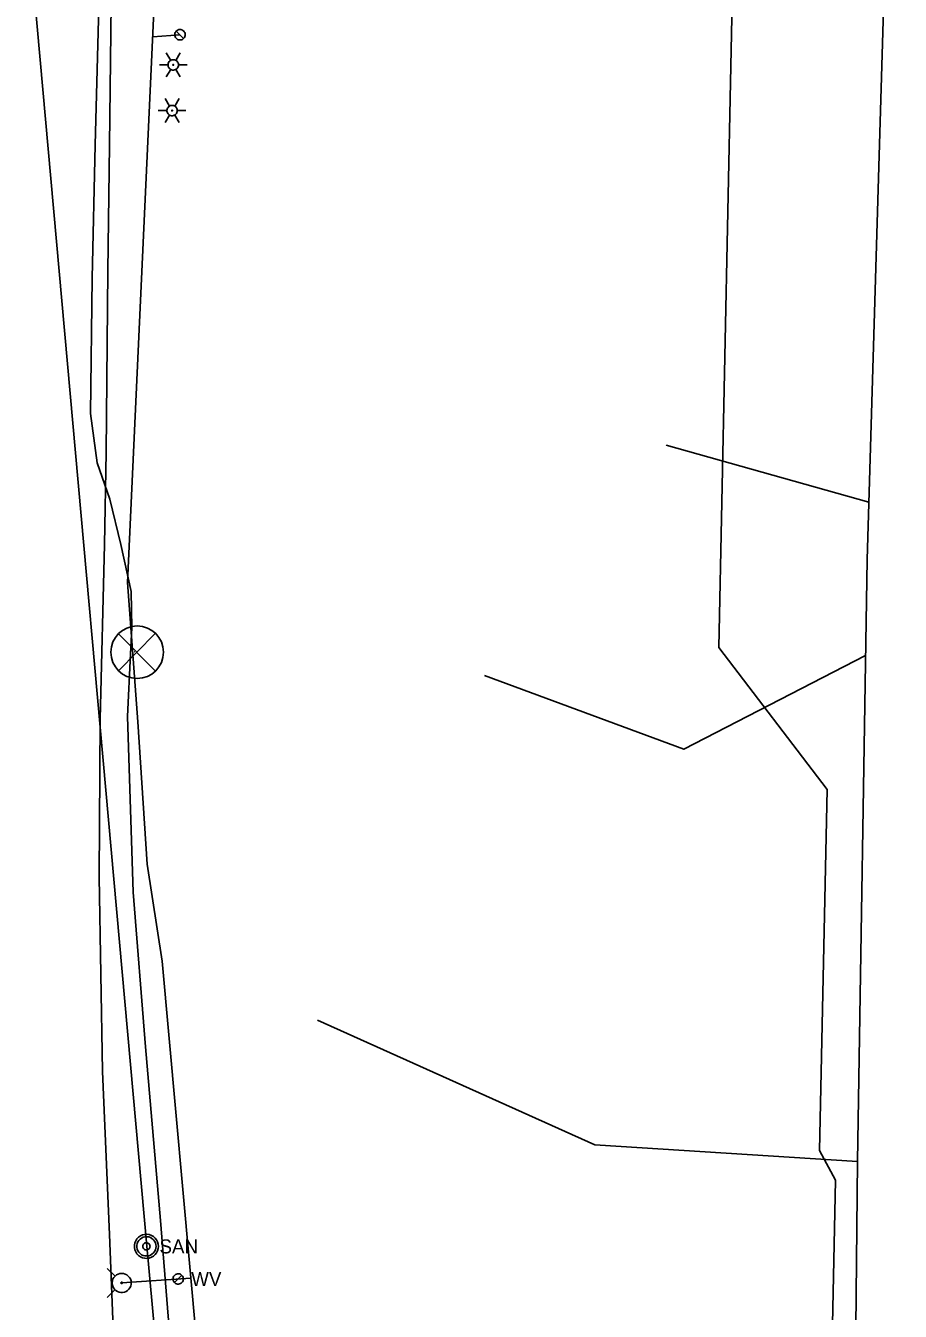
# Model space of a CAD drawing. Extents: x 600849 to 606371, y 330010 to 403088.
# Drawn here: x 605028.6 to 605268.3, y 333060.3 to 333412.8 of the extents above; entities that cross this region are included whole.
import ezdxf

# ---------------------------------------------------------------- set-up
doc = ezdxf.new("R2010")
doc.units = 0
for name, color, linetype in [('Default', 7, 'Continuous'), ('E_LTG', 7, 'Continuous'), ('E_UTL_E_UG', 7, 'Continuous'), ('E_UTL_G_UG', 7, 'Continuous'), ('E_UTL_Overhead', 7, 'Continuous'), ('E_UTL_SAN', 7, 'Continuous'), ('E_UTL_SAN_UG', 7, 'Continuous'), ('E_UTL_T', 7, 'Continuous'), ('E_UTL_TV', 7, 'Continuous'), ('E_UTL_TV_UG', 7, 'Continuous'), ('E_UTL_W', 7, 'Continuous'), ('E_UTL_W_UG', 7, 'Continuous'), ('E_UTL_WHydrant', 7, 'Continuous')]:
    doc.layers.add(name, color=color, linetype=linetype)

# ---------------------------------------------------------------- blocks, each defined once
blk = doc.blocks.new('PBX')
at = {"layer": 'Default'}
for p, q in [((15, 16), (-16, -15)), ((-16, 15), (15, -16))]:
    blk.add_line(p, q, dxfattribs=at)
blk.add_circle((0, 0), 22, dxfattribs=at)

msp = doc.modelspace()

# ---------------------------------------------------------------- linework, layer by layer
at = {"layer": 'E_LTG'}
for points in [[(605068.32, 333403.3), (605067.12, 333405.36)], [(605069.74, 333403.3), (605070.94, 333405.36)], [(605065.22, 333402.06), (605067.6, 333402.06)], [(605067.12, 333398.76), (605068.32, 333400.83)], [(605070.46, 333402.06), (605070.43, 333402.33), (605070.36, 333402.59), (605070.23, 333402.84), (605070.06, 333403.05), (605069.86, 333403.23), (605069.62, 333403.36), (605069.37, 333403.45), (605069.1, 333403.49), (605068.83, 333403.48), (605068.56, 333403.41), (605068.32, 333403.3), (605068.09, 333403.14), (605067.91, 333402.95), (605067.76, 333402.72), (605067.66, 333402.47), (605067.61, 333402.2), (605067.61, 333401.93), (605067.66, 333401.66), (605067.76, 333401.41), (605067.91, 333401.18), (605068.09, 333400.98), (605068.32, 333400.83), (605068.56, 333400.71), (605068.83, 333400.65), (605069.1, 333400.64), (605069.37, 333400.67), (605069.62, 333400.76), (605069.86, 333400.9), (605070.06, 333401.08), (605070.23, 333401.29), (605070.36, 333401.53), (605070.43, 333401.79), (605070.46, 333402.06)], [(605070.46, 333402.06), (605070.43, 333402.33), (605070.36, 333402.59), (605070.23, 333402.84), (605070.06, 333403.05), (605069.86, 333403.23), (605069.62, 333403.36), (605069.37, 333403.45), (605069.1, 333403.49), (605068.83, 333403.48), (605068.56, 333403.41), (605068.32, 333403.3), (605068.09, 333403.14), (605067.91, 333402.95), (605067.76, 333402.72), (605067.66, 333402.47), (605067.61, 333402.2), (605067.61, 333401.93), (605067.66, 333401.66), (605067.76, 333401.41), (605067.91, 333401.18), (605068.09, 333400.98), (605068.32, 333400.83), (605068.56, 333400.71), (605068.83, 333400.65), (605069.1, 333400.64), (605069.37, 333400.67), (605069.62, 333400.76), (605069.86, 333400.9), (605070.06, 333401.08), (605070.23, 333401.29), (605070.36, 333401.53), (605070.43, 333401.79), (605070.46, 333402.06)], [(605070.46, 333402.06), (605070.43, 333402.33), (605070.36, 333402.59), (605070.23, 333402.84), (605070.06, 333403.05), (605069.86, 333403.23), (605069.62, 333403.36), (605069.37, 333403.45), (605069.1, 333403.49), (605068.83, 333403.48), (605068.56, 333403.41), (605068.32, 333403.3), (605068.09, 333403.14), (605067.91, 333402.95), (605067.76, 333402.72), (605067.66, 333402.47), (605067.61, 333402.2), (605067.61, 333401.93), (605067.66, 333401.66), (605067.76, 333401.41), (605067.91, 333401.18), (605068.09, 333400.98), (605068.32, 333400.83), (605068.56, 333400.71), (605068.83, 333400.65), (605069.1, 333400.64), (605069.37, 333400.67), (605069.62, 333400.76), (605069.86, 333400.9), (605070.06, 333401.08), (605070.23, 333401.29), (605070.36, 333401.53), (605070.43, 333401.79), (605070.46, 333402.06)], [(605069.15, 333402.06), (605069.15, 333402.09), (605069.14, 333402.11), (605069.13, 333402.13), (605069.12, 333402.15), (605069.1, 333402.16), (605069.08, 333402.17), (605069.06, 333402.18), (605069.04, 333402.18), (605069.01, 333402.18), (605068.99, 333402.18), (605068.97, 333402.17), (605068.95, 333402.15), (605068.94, 333402.14), (605068.92, 333402.12), (605068.92, 333402.1), (605068.91, 333402.07), (605068.91, 333402.05), (605068.92, 333402.03), (605068.92, 333402.01), (605068.94, 333401.99), (605068.95, 333401.97), (605068.97, 333401.96), (605068.99, 333401.95), (605069.01, 333401.95), (605069.04, 333401.94), (605069.06, 333401.95), (605069.08, 333401.95), (605069.1, 333401.97), (605069.12, 333401.98), (605069.13, 333402), (605069.14, 333402.02), (605069.15, 333402.04), (605069.15, 333402.06)], [(605070.94, 333398.76), (605069.74, 333400.83)], [(605070.46, 333402.06), (605072.84, 333402.06)], [(605068, 333390.77), (605066.8, 333392.83)], [(605070.14, 333389.53), (605070.11, 333389.8), (605070.04, 333390.06), (605069.91, 333390.31), (605069.74, 333390.52), (605069.54, 333390.7), (605069.3, 333390.83), (605069.05, 333390.92), (605068.78, 333390.96), (605068.51, 333390.95), (605068.24, 333390.88), (605068, 333390.77), (605067.77, 333390.61), (605067.59, 333390.42), (605067.44, 333390.19), (605067.34, 333389.94), (605067.29, 333389.67), (605067.29, 333389.4), (605067.34, 333389.13), (605067.44, 333388.88), (605067.59, 333388.65), (605067.77, 333388.45), (605068, 333388.3), (605068.24, 333388.18), (605068.51, 333388.12), (605068.78, 333388.11), (605069.05, 333388.14), (605069.3, 333388.23), (605069.54, 333388.37), (605069.74, 333388.55), (605069.91, 333388.76), (605070.04, 333389), (605070.11, 333389.26), (605070.14, 333389.53)], [(605070.14, 333389.53), (605070.11, 333389.8), (605070.04, 333390.06), (605069.91, 333390.31), (605069.74, 333390.52), (605069.54, 333390.7), (605069.3, 333390.83), (605069.05, 333390.92), (605068.78, 333390.96), (605068.51, 333390.95), (605068.24, 333390.88), (605068, 333390.77), (605067.77, 333390.61), (605067.59, 333390.42), (605067.44, 333390.19), (605067.34, 333389.94), (605067.29, 333389.67), (605067.29, 333389.4), (605067.34, 333389.13), (605067.44, 333388.88), (605067.59, 333388.65), (605067.77, 333388.45), (605068, 333388.3), (605068.24, 333388.18), (605068.51, 333388.12), (605068.78, 333388.11), (605069.05, 333388.14), (605069.3, 333388.23), (605069.54, 333388.37), (605069.74, 333388.55), (605069.91, 333388.76), (605070.04, 333389), (605070.11, 333389.26), (605070.14, 333389.53)], [(605070.14, 333389.53), (605070.11, 333389.8), (605070.04, 333390.06), (605069.91, 333390.31), (605069.74, 333390.52), (605069.54, 333390.7), (605069.3, 333390.83), (605069.05, 333390.92), (605068.78, 333390.96), (605068.51, 333390.95), (605068.24, 333390.88), (605068, 333390.77), (605067.77, 333390.61), (605067.59, 333390.42), (605067.44, 333390.19), (605067.34, 333389.94), (605067.29, 333389.67), (605067.29, 333389.4), (605067.34, 333389.13), (605067.44, 333388.88), (605067.59, 333388.65), (605067.77, 333388.45), (605068, 333388.3), (605068.24, 333388.18), (605068.51, 333388.12), (605068.78, 333388.11), (605069.05, 333388.14), (605069.3, 333388.23), (605069.54, 333388.37), (605069.74, 333388.55), (605069.91, 333388.76), (605070.04, 333389), (605070.11, 333389.26), (605070.14, 333389.53)], [(605069.42, 333390.77), (605070.62, 333392.83)], [(605064.9, 333389.53), (605067.28, 333389.53)], [(605066.8, 333386.23), (605068, 333388.3)], [(605068.83, 333389.53), (605068.83, 333389.56), (605068.82, 333389.58), (605068.81, 333389.6), (605068.8, 333389.62), (605068.78, 333389.63), (605068.76, 333389.64), (605068.74, 333389.65), (605068.72, 333389.65), (605068.69, 333389.65), (605068.67, 333389.65), (605068.65, 333389.64), (605068.63, 333389.62), (605068.62, 333389.61), (605068.6, 333389.59), (605068.6, 333389.57), (605068.59, 333389.54), (605068.59, 333389.52), (605068.6, 333389.5), (605068.6, 333389.48), (605068.62, 333389.46), (605068.63, 333389.44), (605068.65, 333389.43), (605068.67, 333389.42), (605068.69, 333389.42), (605068.72, 333389.41), (605068.74, 333389.42), (605068.76, 333389.42), (605068.78, 333389.44), (605068.8, 333389.45), (605068.81, 333389.47), (605068.82, 333389.49), (605068.83, 333389.51), (605068.83, 333389.53)], [(605070.62, 333386.23), (605069.42, 333388.3)], [(605070.14, 333389.53), (605072.52, 333389.53)]]:
    msp.add_lwpolyline(points, dxfattribs=at)
at = {"layer": 'E_UTL_E_UG'}
msp.add_line((605204.11, 333297.75), (605259.69, 333282.14), dxfattribs=at)
msp.add_lwpolyline([(605154.32, 333234.65), (605208.96, 333214.39), (605258.8, 333240.14)], dxfattribs=at)
at = {"layer": 'E_UTL_G_UG'}
for p, q in [((605248.23, 333203.33), (605218.53, 333242.33)), ((605242.14, 332682.48), (605250.58, 333096.27))]:
    msp.add_line(p, q, dxfattribs=at)
for points in [[(605218.53, 333242.33), (605222.66, 333441.67), (605203.05, 333467.74)], [(605067.35, 332890.68), (605061.21, 332951.97), (605055.05, 333004.59), (605053.86, 333028.21), (605052.5, 333057.99), (605051.57, 333081.36), (605049.66, 333125.99), (605048.74, 333179.43), (605048.99, 333222.62), (605050.19, 333270.55), (605050.67, 333295.8), (605051.06, 333345.63), (605051.56, 333380.01), (605052.25, 333442.11)], [(605250.58, 333096.27), (605246.19, 333104.38), (605248.23, 333203.33)]]:
    msp.add_lwpolyline(points, dxfattribs=at)
at = {"layer": 'E_UTL_Overhead'}
for p, q in [((605108.6, 333140.11), (605184.57, 333105.95)), ((605184.57, 333105.95), (605256.54, 333101.39))]:
    msp.add_line(p, q, dxfattribs=at)
msp.add_lwpolyline([(605251.67, 332726.56), (605251.01, 332793.26), (605254.28, 332888.93), (605255.36, 332982.6), (605256.54, 333101.39), (605259.23, 333266.42), (605263.85, 333423.49), (605264.54, 333496.55), (605268.31, 333630.66)], dxfattribs=at)
at = {"layer": 'E_UTL_SAN'}
for points in [[(605064.97, 333078.08), (605064.91, 333078.71), (605064.74, 333079.31), (605064.45, 333079.87), (605064.06, 333080.36), (605063.59, 333080.77), (605063.04, 333081.09), (605062.45, 333081.29), (605061.83, 333081.38), (605061.2, 333081.35), (605060.59, 333081.2), (605060.02, 333080.94), (605059.51, 333080.58), (605059.08, 333080.12), (605058.74, 333079.6), (605058.51, 333079.01), (605058.39, 333078.4), (605058.39, 333077.77), (605058.51, 333077.16), (605058.74, 333076.57), (605059.08, 333076.05), (605059.51, 333075.59), (605060.02, 333075.23), (605060.59, 333074.97), (605061.2, 333074.82), (605061.83, 333074.79), (605062.45, 333074.88), (605063.04, 333075.08), (605063.59, 333075.4), (605064.06, 333075.81), (605064.45, 333076.3), (605064.74, 333076.86), (605064.91, 333077.46), (605064.97, 333078.08)], [(605064.31, 333078.08), (605064.26, 333078.58), (605064.12, 333079.07), (605063.89, 333079.51), (605063.58, 333079.91), (605063.2, 333080.24), (605062.77, 333080.49), (605062.29, 333080.65), (605061.8, 333080.72), (605061.3, 333080.7), (605060.81, 333080.58), (605060.35, 333080.37), (605059.94, 333080.08), (605059.6, 333079.72), (605059.33, 333079.29), (605059.14, 333078.83), (605059.04, 333078.34), (605059.04, 333077.83), (605059.14, 333077.34), (605059.33, 333076.88), (605059.6, 333076.45), (605059.94, 333076.09), (605060.35, 333075.8), (605060.81, 333075.59), (605061.3, 333075.47), (605061.8, 333075.45), (605062.29, 333075.52), (605062.77, 333075.68), (605063.2, 333075.93), (605063.58, 333076.26), (605063.89, 333076.66), (605064.12, 333077.1), (605064.26, 333077.59), (605064.31, 333078.08)], [(605062.66, 333078.08), (605062.64, 333078.27), (605062.59, 333078.45), (605062.5, 333078.62), (605062.39, 333078.77), (605062.25, 333078.89), (605062.08, 333078.99), (605061.9, 333079.05), (605061.72, 333079.07), (605061.53, 333079.06), (605061.35, 333079.02), (605061.18, 333078.94), (605061.02, 333078.83), (605060.89, 333078.7), (605060.79, 333078.54), (605060.72, 333078.36), (605060.69, 333078.18), (605060.69, 333077.99), (605060.72, 333077.81), (605060.79, 333077.63), (605060.89, 333077.47), (605061.02, 333077.34), (605061.18, 333077.23), (605061.35, 333077.15), (605061.53, 333077.11), (605061.72, 333077.1), (605061.9, 333077.12), (605062.08, 333077.18), (605062.25, 333077.28), (605062.39, 333077.4), (605062.5, 333077.55), (605062.59, 333077.72), (605062.64, 333077.9), (605062.66, 333078.08)]]:
    msp.add_lwpolyline(points, dxfattribs=at)
at = {"layer": 'E_UTL_SAN_UG'}
for p, q in [((605061.78, 333078.09), (605028.59, 333447.6)), ((605095.5, 332710.46), (605061.78, 333078.09))]:
    msp.add_line(p, q, dxfattribs=at)
at = {"layer": 'E_UTL_T'}
for p, q in [((605064.09, 333246.1), (605054.01, 333235.92)), ((605054.01, 333246), (605064.18, 333235.83))]:
    msp.add_line(p, q, dxfattribs=at)
msp.add_circle((605059.14, 333241), 7.21, dxfattribs=at)
at = {"layer": 'E_UTL_TV_UG'}
msp.add_lwpolyline([(605089.64, 332794.29), (605088.03, 332813.98), (605084.1, 332862.98), (605082.36, 332885.78), (605078.4, 332931.64), (605073.44, 332982.37), (605071.45, 333013.37), (605067.62, 333058.93), (605065.49, 333085.16), (605061.42, 333132.77), (605058.07, 333175.2), (605056.52, 333223.42), (605057.28, 333240.58), (605057.66, 333247.69), (605057.53, 333257.64), (605054.7, 333270.55), (605051.63, 333282.99), (605048.15, 333292.97), (605046.32, 333306.44), (605046.78, 333343.6), (605047.66, 333380.14), (605049.26, 333442.11)], dxfattribs=at)
at = {"layer": 'E_UTL_W'}
for points in [[(605070.87, 333411.75), (605070.6, 333411.72), (605070.34, 333411.65), (605070.1, 333411.52), (605069.89, 333411.36), (605069.71, 333411.15), (605069.57, 333410.92), (605069.48, 333410.66), (605069.45, 333410.39), (605069.46, 333410.12), (605069.52, 333409.86), (605069.63, 333409.61), (605069.79, 333409.39), (605069.99, 333409.2), (605070.22, 333409.06), (605070.47, 333408.96), (605070.73, 333408.9), (605071.01, 333408.9), (605071.27, 333408.96), (605071.52, 333409.06), (605071.75, 333409.2), (605071.95, 333409.39), (605072.1, 333409.61), (605072.22, 333409.86), (605072.28, 333410.12), (605072.29, 333410.39), (605072.26, 333410.66), (605072.17, 333410.92), (605072.03, 333411.15), (605071.85, 333411.36), (605071.64, 333411.52), (605071.4, 333411.65), (605071.14, 333411.72), (605070.87, 333411.75)], [(605071.88, 333409.32), (605069.86, 333411.33)], [(605071.81, 333069.14), (605071.78, 333069.41), (605071.7, 333069.67), (605071.58, 333069.91), (605071.41, 333070.13), (605071.21, 333070.31), (605070.97, 333070.44), (605070.72, 333070.53), (605070.45, 333070.57), (605070.18, 333070.56), (605069.91, 333070.49), (605069.67, 333070.38), (605069.45, 333070.22), (605069.26, 333070.03), (605069.11, 333069.8), (605069.01, 333069.55), (605068.96, 333069.28), (605068.96, 333069.01), (605069.01, 333068.74), (605069.11, 333068.49), (605069.26, 333068.26), (605069.45, 333068.07), (605069.67, 333067.91), (605069.91, 333067.8), (605070.18, 333067.73), (605070.45, 333067.72), (605070.72, 333067.76), (605070.97, 333067.85), (605071.21, 333067.98), (605071.41, 333068.16), (605071.58, 333068.37), (605071.7, 333068.61), (605071.78, 333068.87), (605071.81, 333069.14)], [(605069.37, 333068.14), (605071.39, 333070.15)]]:
    msp.add_lwpolyline(points, dxfattribs=at)
at = {"layer": 'E_UTL_W_UG'}
for p, q in [((605056.53, 333260.15), (605066.68, 333481.03)), ((605061.9, 333182.87), (605059.31, 333221.93)), ((605097.89, 332804.29), (605065.96, 333156.25))]:
    msp.add_line(p, q, dxfattribs=at)
for points in [[(605070.87, 333410.32), (605063.41, 333409.73)], [(605059.31, 333221.93), (605056.53, 333260.15)], [(605065.96, 333156.25), (605061.9, 333182.87)], [(605054.9, 333068.05), (605073.84, 333069.39)]]:
    msp.add_lwpolyline(points, dxfattribs=at)
at = {"layer": 'E_UTL_WHydrant'}
for points in [[(605053.06, 333069.89), (605050.92, 333072.03)], [(605054.9, 333070.68), (605054.4, 333070.63), (605053.92, 333070.49), (605053.48, 333070.26), (605053.09, 333069.95), (605052.76, 333069.58), (605052.51, 333069.14), (605052.35, 333068.67), (605052.28, 333068.18), (605052.3, 333067.68), (605052.42, 333067.2), (605052.63, 333066.74), (605052.92, 333066.34), (605053.28, 333065.99), (605053.7, 333065.72), (605054.16, 333065.54), (605054.65, 333065.44), (605055.15, 333065.44), (605055.64, 333065.54), (605056.1, 333065.72), (605056.52, 333065.99), (605056.88, 333066.34), (605057.17, 333066.74), (605057.38, 333067.2), (605057.5, 333067.68), (605057.52, 333068.18), (605057.45, 333068.67), (605057.29, 333069.14), (605057.04, 333069.58), (605056.71, 333069.95), (605056.32, 333070.26), (605055.87, 333070.49), (605055.4, 333070.63), (605054.9, 333070.68)], [(605053.06, 333066.22), (605050.92, 333064.08)], [(605054.9, 333068.25), (605054.86, 333068.25), (605054.83, 333068.24), (605054.79, 333068.22), (605054.76, 333068.2), (605054.74, 333068.17), (605054.72, 333068.14), (605054.7, 333068.1), (605054.7, 333068.06), (605054.7, 333068.03), (605054.71, 333067.99), (605054.73, 333067.95), (605054.75, 333067.92), (605054.78, 333067.9), (605054.81, 333067.88), (605054.84, 333067.86), (605054.88, 333067.85), (605054.92, 333067.85), (605054.96, 333067.86), (605054.99, 333067.88), (605055.02, 333067.9), (605055.05, 333067.92), (605055.07, 333067.95), (605055.09, 333067.99), (605055.1, 333068.03), (605055.1, 333068.06), (605055.09, 333068.1), (605055.08, 333068.14), (605055.06, 333068.17), (605055.04, 333068.2), (605055.01, 333068.22), (605054.97, 333068.24), (605054.94, 333068.25), (605054.9, 333068.25)]]:
    msp.add_lwpolyline(points, dxfattribs=at)

# ---------------------------------------------------------------- block references
at = {"layer": 'E_UTL_TV', "xscale": 1.5007919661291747e-05, "yscale": 1.5007919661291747e-05}
msp.add_blockref('PBX', (605058.45, 333241.12), dxfattribs=at)

# ---------------------------------------------------------------- texts
at = {"layer": 'E_UTL_SAN'}
msp.add_text('SAN', height=3.849, dxfattribs=at).set_placement((605065.24, 333076.14))
at = {"layer": 'E_UTL_W'}
msp.add_text('WV', height=3.85, dxfattribs=at).set_placement((605073.94, 333067.22))

doc.saveas('drawing.dxf')
